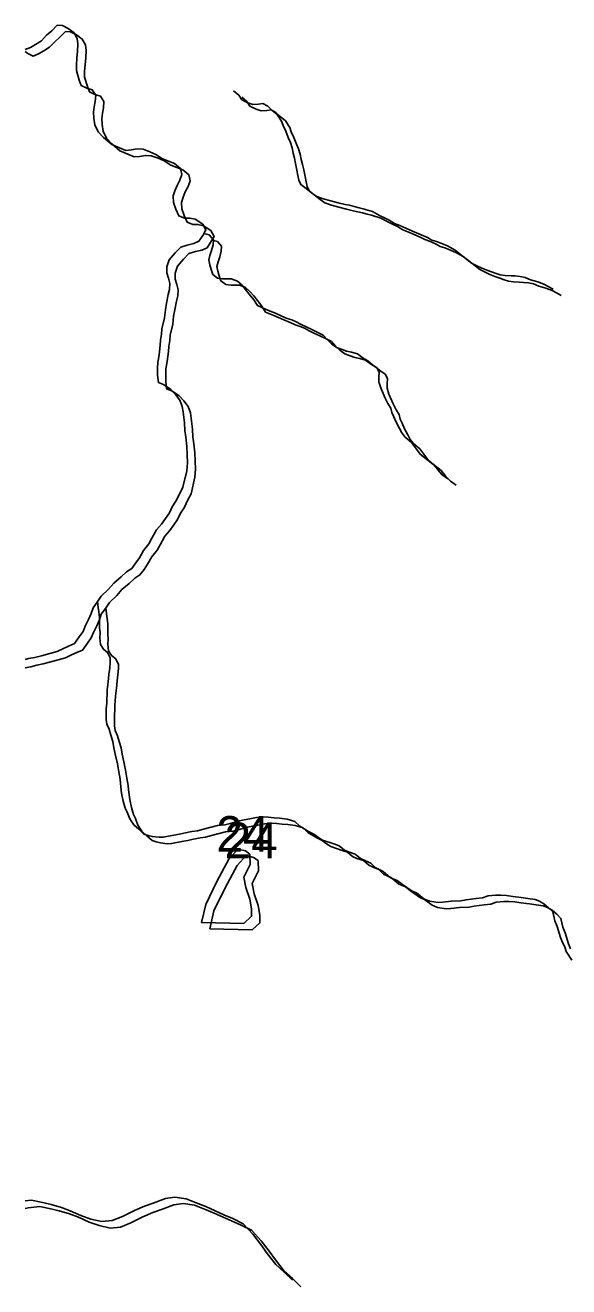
# Model space of a CAD drawing. Extents: x -21.1 to 50.3, y -4.9 to 22.1.
# Drawn here: x 43.456 to 44.094, y 15.627 to 17.106 of the extents above; entities that cross this region are included whole.
import ezdxf

# ---------------------------------------------------------------- set-up
doc = ezdxf.new("R2010")
doc.units = 0
for name, color, linetype in [('GM_X_Minor_Lake', 7, 'Continuous'), ('GM_X_Minor_River', 7, 'Continuous'), ('GM_X_Section_Text', 7, 'Continuous')]:
    doc.layers.add(name, color=color, linetype=linetype)

msp = doc.modelspace()

# ---------------------------------------------------------------- linework, layer by layer
at = {"layer": 'GM_X_Minor_Lake'}
for points in [[(43.7129, 16.0532), (43.7219, 16.0616), (43.7219, 16.0703), (43.7199, 16.0817), (43.7152, 16.0953), (43.7129, 16.1074), (43.7203, 16.1223), (43.7199, 16.1344), (43.7145, 16.1382), (43.7058, 16.1404), (43.6953, 16.1286), (43.681, 16.1026), (43.668, 16.0756), (43.6632, 16.0543)], [(43.7225, 16.0457), (43.7316, 16.0541), (43.7315, 16.0628), (43.7295, 16.0742), (43.7249, 16.0878), (43.7225, 16.0999), (43.73, 16.1148), (43.7295, 16.1269), (43.7242, 16.1307), (43.7154, 16.1329), (43.7049, 16.1211), (43.6907, 16.0951), (43.6776, 16.0681), (43.6728, 16.0468)], [(43.6632, 16.0543), (43.7129, 16.0532)], [(43.6728, 16.0468), (43.7225, 16.0457)]]:
    msp.add_lwpolyline(points, dxfattribs=at)
at = {"layer": 'GM_X_Minor_River'}
for points in [[(43.6379, 16.5579), (43.6413, 16.5644), (43.6458, 16.5838), (43.6465, 16.5929), (43.6461, 16.6028), (43.6457, 16.6123), (43.6446, 16.623), (43.6434, 16.6309), (43.643, 16.6401), (43.6422, 16.6462), (43.6415, 16.653), (43.6403, 16.6591), (43.6377, 16.6667), (43.6327, 16.6731), (43.627, 16.6792), (43.6187, 16.6849), (43.6126, 16.6872), (43.6114, 16.6959), (43.6114, 16.7039), (43.6118, 16.7107), (43.6133, 16.7195), (43.6148, 16.7309), (43.6151, 16.737), (43.6163, 16.7438), (43.6166, 16.7503), (43.6196, 16.7632), (43.6207, 16.7724), (43.6222, 16.78), (43.6241, 16.7902), (43.6256, 16.7963), (43.626, 16.8032), (43.6245, 16.8096), (43.6225, 16.8157), (43.6225, 16.8229), (43.6252, 16.8309), (43.6323, 16.8393), (43.6388, 16.8458), (43.6464, 16.8481), (43.6539, 16.85), (43.66, 16.8527), (43.6645, 16.8595), (43.6683, 16.866), (43.6645, 16.8728), (43.6558, 16.8785), (43.6493, 16.88), (43.6432, 16.88), (43.6364, 16.8827), (43.633, 16.8903), (43.6303, 16.8982), (43.6299, 16.9058), (43.6318, 16.9119), (43.6345, 16.918), (43.6378, 16.9245), (43.6401, 16.931), (43.6386, 16.9382), (43.6314, 16.9439), (43.6245, 16.9465), (43.6173, 16.9495), (43.6097, 16.9545), (43.6025, 16.9575), (43.5946, 16.9605), (43.5878, 16.9609), (43.5806, 16.9597), (43.5745, 16.9593), (43.5669, 16.9624), (43.5578, 16.9661), (43.5483, 16.9745), (43.5419, 16.9809), (43.538, 16.9893), (43.5369, 16.9969), (43.5365, 17.0041), (43.5372, 17.0102), (43.5384, 17.0167), (43.5391, 17.0239), (43.5349, 17.0303), (43.5285, 17.0322), (43.522, 17.0353), (43.5197, 17.0417), (43.5163, 17.0527), (43.5163, 17.0596), (43.517, 17.0672), (43.5178, 17.0756), (43.5181, 17.0839), (43.5174, 17.0904), (43.5136, 17.0972), (43.5067, 17.1021), (43.4999, 17.1056), (43.4938, 17.1059), (43.4874, 17.0994), (43.4814, 17.0941), (43.4753, 17.0876), (43.4685, 17.0834), (43.4624, 17.08), (43.4563, 17.0775)], [(43.6475, 16.5504), (43.6509, 16.5569), (43.6554, 16.5763), (43.6562, 16.5854), (43.6558, 16.5953), (43.6554, 16.6048), (43.6542, 16.6155), (43.6531, 16.6234), (43.6527, 16.6326), (43.6519, 16.6387), (43.6511, 16.6455), (43.65, 16.6516), (43.6473, 16.6592), (43.6423, 16.6656), (43.6367, 16.6717), (43.6283, 16.6774), (43.6222, 16.6797), (43.6211, 16.6884), (43.6211, 16.6964), (43.6214, 16.7032), (43.6229, 16.712), (43.6244, 16.7234), (43.6248, 16.7295), (43.6259, 16.7363), (43.6263, 16.7428), (43.6293, 16.7557), (43.6304, 16.7648), (43.6319, 16.7725), (43.6338, 16.7827), (43.6353, 16.7888), (43.6356, 16.7957), (43.6341, 16.8021), (43.6322, 16.8082), (43.6322, 16.8154), (43.6348, 16.8234), (43.642, 16.8318), (43.6484, 16.8383), (43.656, 16.8406), (43.6636, 16.8425), (43.6696, 16.8452), (43.6742, 16.852), (43.6779, 16.8585), (43.6741, 16.8653), (43.6654, 16.871), (43.6589, 16.8725), (43.6529, 16.8725), (43.6461, 16.8752), (43.6426, 16.8828), (43.64, 16.8907), (43.6396, 16.8983), (43.6414, 16.9044), (43.6441, 16.9105), (43.6475, 16.917), (43.6497, 16.9235), (43.6482, 16.9307), (43.641, 16.9364), (43.6342, 16.939), (43.627, 16.942), (43.6194, 16.947), (43.6122, 16.95), (43.6042, 16.953), (43.5974, 16.9534), (43.5902, 16.9522), (43.5841, 16.9518), (43.5765, 16.9549), (43.5674, 16.9586), (43.5579, 16.967), (43.5515, 16.9734), (43.5477, 16.9818), (43.5465, 16.9894), (43.5461, 16.9966), (43.5469, 17.0027), (43.548, 17.0092), (43.5487, 17.0164), (43.5446, 17.0228), (43.5381, 17.0247), (43.5317, 17.0278), (43.5294, 17.0342), (43.5259, 17.0452), (43.5259, 17.0521), (43.5267, 17.0597), (43.5274, 17.0681), (43.5278, 17.0764), (43.527, 17.0829), (43.5232, 17.0897), (43.5164, 17.0946), (43.5095, 17.0981), (43.5035, 17.0984), (43.4971, 17.0919), (43.491, 17.0866), (43.4849, 17.0801), (43.4781, 17.0759), (43.4721, 17.0725), (43.4656, 17.0698), (43.4596, 17.0728), (43.4563, 17.0753)], [(43.7007, 17.0292), (43.7068, 17.0239), (43.7103, 17.0186), (43.7175, 17.0149), (43.7232, 17.013), (43.7301, 17.0134), (43.735, 17.0142), (43.7407, 17.0112), (43.7457, 17.0063), (43.7518, 17.0014), (43.7569, 16.9935), (43.7588, 16.9886), (43.7619, 16.9818), (43.7646, 16.9742), (43.7673, 16.9685), (43.7693, 16.9624), (43.7705, 16.956), (43.772, 16.9503), (43.7732, 16.9438), (43.7748, 16.9362), (43.776, 16.9298), (43.7772, 16.9245), (43.7795, 16.9192), (43.7857, 16.9146), (43.7926, 16.909), (43.7983, 16.9052), (43.8059, 16.9026), (43.8147, 16.9001), (43.8234, 16.8978), (43.8314, 16.896), (43.8368, 16.8949), (43.8421, 16.8934), (43.8478, 16.892), (43.8528, 16.8909), (43.8638, 16.8875), (43.8719, 16.883), (43.8784, 16.8797), (43.8833, 16.8774), (43.8894, 16.8737), (43.8955, 16.8711), (43.9028, 16.8681), (43.9104, 16.8647), (43.9154, 16.8625), (43.9207, 16.8602), (43.928, 16.8572), (43.9333, 16.8542), (43.9387, 16.8524), (43.9436, 16.8505), (43.9516, 16.8472), (43.9604, 16.8423), (43.9704, 16.8344), (43.9799, 16.8272), (43.986, 16.8239), (43.991, 16.8216), (43.9975, 16.819), (44.0032, 16.8168), (44.0086, 16.8149), (44.0135, 16.8135), (44.0192, 16.8127), (44.0261, 16.8124), (44.031, 16.8121), (44.0367, 16.8114), (44.0428, 16.8103), (44.0489, 16.8077), (44.0573, 16.8051), (44.0646, 16.8025), (44.0695, 16.7998), (44.0753, 16.7965)], [(43.7103, 17.0217), (43.7164, 17.0164), (43.7199, 17.0111), (43.7271, 17.0074), (43.7329, 17.0055), (43.7397, 17.0059), (43.7446, 17.0067), (43.7504, 17.0037), (43.7554, 16.9988), (43.7615, 16.9939), (43.7665, 16.986), (43.7684, 16.9811), (43.7715, 16.9743), (43.7743, 16.9667), (43.777, 16.961), (43.7789, 16.9549), (43.7801, 16.9485), (43.7817, 16.9428), (43.7829, 16.9363), (43.7845, 16.9287), (43.7857, 16.9223), (43.7868, 16.917), (43.7892, 16.9117), (43.7953, 16.9071), (43.8022, 16.9015), (43.8079, 16.8977), (43.8156, 16.8951), (43.8243, 16.8926), (43.8331, 16.8903), (43.8411, 16.8885), (43.8464, 16.8874), (43.8518, 16.8859), (43.8575, 16.8845), (43.8624, 16.8834), (43.8735, 16.88), (43.8815, 16.8755), (43.888, 16.8722), (43.8929, 16.8699), (43.8991, 16.8662), (43.9052, 16.8636), (43.9124, 16.8606), (43.9201, 16.8572), (43.925, 16.855), (43.9304, 16.8527), (43.9376, 16.8497), (43.943, 16.8467), (43.9483, 16.8449), (43.9533, 16.843), (43.9613, 16.8397), (43.9701, 16.8348), (43.98, 16.8269), (43.9896, 16.8197), (43.9957, 16.8164), (44.0006, 16.8141), (44.0071, 16.8115), (44.0129, 16.8093), (44.0182, 16.8074), (44.0231, 16.8059), (44.0289, 16.8052), (44.0357, 16.8049), (44.0407, 16.8046), (44.0464, 16.8039), (44.0525, 16.8028), (44.0586, 16.8002), (44.0669, 16.7976), (44.0742, 16.795), (44.0792, 16.7923), (44.0849, 16.789)], [(43.6658, 16.8617), (43.6721, 16.8601), (43.677, 16.8544), (43.6767, 16.8487), (43.6749, 16.8419), (43.673, 16.8362), (43.6715, 16.8308), (43.6727, 16.8251), (43.6743, 16.8198), (43.6762, 16.8137), (43.682, 16.8096), (43.6877, 16.8089), (43.693, 16.8089), (43.698, 16.8086), (43.7052, 16.806), (43.7106, 16.8011), (43.7148, 16.7962), (43.719, 16.7909), (43.7244, 16.7841), (43.7287, 16.7773), (43.7382, 16.7732), (43.7435, 16.7709), (43.75, 16.7683), (43.7573, 16.765), (43.7634, 16.7624), (43.7691, 16.7605), (43.7741, 16.7583), (43.7798, 16.7553), (43.7851, 16.7527), (43.7924, 16.7493), (43.7989, 16.7463), (43.8057, 16.7426), (43.8107, 16.7373), (43.8157, 16.7327), (43.8215, 16.7282), (43.8279, 16.726), (43.8333, 16.7241), (43.839, 16.7227), (43.8459, 16.7208), (43.8527, 16.7159), (43.8581, 16.7126), (43.8638, 16.708), (43.8688, 16.7043), (43.8715, 16.6994), (43.8712, 16.6933), (43.8712, 16.6879), (43.8732, 16.6811), (43.8782, 16.6698), (43.8817, 16.6626), (43.8852, 16.6573), (43.8864, 16.6519), (43.8887, 16.647), (43.8914, 16.6406), (43.8953, 16.6334), (43.898, 16.6281), (43.9018, 16.6232), (43.9095, 16.6168), (43.9152, 16.6092), (43.9195, 16.6032), (43.929, 16.596), (43.9344, 16.5915), (43.9402, 16.5847), (43.9455, 16.579), (43.952, 16.5745)], [(43.6754, 16.8542), (43.6817, 16.8526), (43.6867, 16.8469), (43.6863, 16.8412), (43.6845, 16.8344), (43.6827, 16.8287), (43.6812, 16.8233), (43.6824, 16.8176), (43.6839, 16.8123), (43.6859, 16.8062), (43.6916, 16.8021), (43.6973, 16.8014), (43.7027, 16.8014), (43.7076, 16.8011), (43.7148, 16.7985), (43.7202, 16.7936), (43.7244, 16.7887), (43.7287, 16.7834), (43.734, 16.7766), (43.7383, 16.7698), (43.7478, 16.7657), (43.7532, 16.7634), (43.7597, 16.7608), (43.7669, 16.7575), (43.773, 16.7549), (43.7787, 16.753), (43.7837, 16.7508), (43.7894, 16.7478), (43.7948, 16.7452), (43.802, 16.7418), (43.8085, 16.7388), (43.8154, 16.7351), (43.8204, 16.7298), (43.8254, 16.7252), (43.8311, 16.7207), (43.8376, 16.7185), (43.8429, 16.7166), (43.8486, 16.7152), (43.8555, 16.7133), (43.8624, 16.7084), (43.8677, 16.7051), (43.8735, 16.7005), (43.8784, 16.6968), (43.8812, 16.6919), (43.8808, 16.6858), (43.8809, 16.6804), (43.8828, 16.6736), (43.8879, 16.6623), (43.8913, 16.6551), (43.8948, 16.6498), (43.896, 16.6444), (43.8983, 16.6395), (43.901, 16.6331), (43.9049, 16.6259), (43.9076, 16.6206), (43.9115, 16.6157), (43.9191, 16.6093), (43.9249, 16.6017), (43.9291, 16.5957), (43.9387, 16.5885), (43.944, 16.584), (43.9498, 16.5772), (43.9552, 16.5715), (43.9617, 16.567)], [(43.4563, 16.3625), (43.4602, 16.3636), (43.4678, 16.3651), (43.4754, 16.367), (43.4852, 16.3697), (43.4939, 16.372), (43.5011, 16.3754), (43.5072, 16.3781), (43.514, 16.3812), (43.5197, 16.3892), (43.5242, 16.3953), (43.5268, 16.4017), (43.5306, 16.4094), (43.5336, 16.4166), (43.5359, 16.4231), (43.5408, 16.4299), (43.5453, 16.4368), (43.554, 16.4452), (43.5601, 16.452), (43.5688, 16.4593), (43.5752, 16.4654), (43.5812, 16.4692), (43.5862, 16.4757), (43.5903, 16.4818), (43.5952, 16.4905), (43.6013, 16.4981), (43.605, 16.5046), (43.6103, 16.5145), (43.616, 16.521), (43.6209, 16.5278), (43.6254, 16.5343), (43.6288, 16.5415), (43.633, 16.548), (43.6379, 16.5579)], [(43.4563, 16.3528), (43.463, 16.3541), (43.4699, 16.3561), (43.4774, 16.3576), (43.485, 16.3595), (43.4949, 16.3622), (43.5036, 16.3645), (43.5108, 16.3679), (43.5168, 16.3706), (43.5236, 16.3737), (43.5293, 16.3817), (43.5338, 16.3878), (43.5365, 16.3942), (43.5402, 16.4019), (43.5433, 16.4091), (43.5455, 16.4156), (43.5504, 16.4224), (43.555, 16.4293), (43.5637, 16.4377), (43.5697, 16.4445), (43.5784, 16.4518), (43.5848, 16.4579), (43.5909, 16.4617), (43.5958, 16.4682), (43.5999, 16.4743), (43.6049, 16.483), (43.6109, 16.4906), (43.6147, 16.4971), (43.62, 16.507), (43.6256, 16.5135), (43.6305, 16.5203), (43.6351, 16.5268), (43.6385, 16.534), (43.6426, 16.5405), (43.6475, 16.5504)], [(43.5412, 16.4305), (43.5419, 16.4236), (43.5427, 16.4183), (43.5435, 16.4123), (43.5436, 16.3993), (43.5441, 16.3944), (43.5437, 16.3879), (43.5446, 16.3803), (43.548, 16.3746), (43.553, 16.3709), (43.5561, 16.3644), (43.5561, 16.3595), (43.5554, 16.3523), (43.5544, 16.345), (43.5537, 16.3363), (43.5526, 16.3271), (43.5523, 16.3214), (43.5519, 16.3165), (43.552, 16.3112), (43.5513, 16.3051), (43.5514, 16.2922), (43.5522, 16.2868), (43.5549, 16.2808), (43.5569, 16.2739), (43.5592, 16.2664), (43.5604, 16.2591), (43.5624, 16.25), (43.5644, 16.2405), (43.566, 16.2311), (43.5676, 16.2223), (43.568, 16.2174), (43.5692, 16.206), (43.5712, 16.1965), (43.5736, 16.1885), (43.5759, 16.1836), (43.579, 16.176), (43.5836, 16.1688), (43.5894, 16.1636), (43.5955, 16.1579), (43.6004, 16.1564), (43.6054, 16.1553), (43.6134, 16.1542), (43.6183, 16.1543), (43.6305, 16.1567), (43.6373, 16.1579), (43.6422, 16.159), (43.6517, 16.161), (43.6582, 16.1618), (43.6654, 16.1638), (43.6817, 16.1681), (43.6905, 16.1689), (43.6965, 16.1705), (43.7075, 16.1736), (43.7132, 16.1748), (43.7197, 16.176), (43.7276, 16.1776), (43.7349, 16.1781), (43.7413, 16.1777), (43.7482, 16.177), (43.7546, 16.1767), (43.7634, 16.1756), (43.7725, 16.1727), (43.7783, 16.1674), (43.7886, 16.161), (43.7947, 16.158), (43.8001, 16.1539), (43.8051, 16.1509), (43.8184, 16.1464), (43.8245, 16.1442), (43.8306, 16.1393), (43.8356, 16.137), (43.8432, 16.1344), (43.8497, 16.1292), (43.8547, 16.1269), (43.8616, 16.1239), (43.8669, 16.1187), (43.8761, 16.1142), (43.8849, 16.1066), (43.8925, 16.1037), (43.8987, 16.0988), (43.9101, 16.0909), (43.9151, 16.089), (43.9239, 16.0822), (43.9304, 16.0793), (43.9407, 16.0778), (43.946, 16.0782), (43.9558, 16.0795), (43.9673, 16.0799), (43.9733, 16.0811), (43.9851, 16.0824), (43.9927, 16.0832), (43.9991, 16.0855), (44.0079, 16.0864), (44.014, 16.0864), (44.0208, 16.0861), (44.028, 16.085), (44.0379, 16.0836), (44.0459, 16.0825), (44.0543, 16.0814), (44.0593, 16.0795), (44.0646, 16.0762)], [(43.5508, 16.423), (43.5515, 16.4161), (43.5524, 16.4108), (43.5532, 16.4048), (43.5533, 16.3918), (43.5537, 16.3869), (43.5534, 16.3804), (43.5542, 16.3728), (43.5577, 16.3671), (43.5626, 16.3634), (43.5657, 16.3569), (43.5658, 16.352), (43.5651, 16.3448), (43.564, 16.3375), (43.5633, 16.3288), (43.5622, 16.3196), (43.5619, 16.3139), (43.5616, 16.309), (43.5616, 16.3037), (43.5609, 16.2976), (43.561, 16.2847), (43.5618, 16.2793), (43.5645, 16.2733), (43.5665, 16.2664), (43.5688, 16.2589), (43.5701, 16.2516), (43.572, 16.2425), (43.574, 16.233), (43.5756, 16.2236), (43.5772, 16.2148), (43.5776, 16.2099), (43.5789, 16.1985), (43.5808, 16.189), (43.5832, 16.181), (43.5855, 16.1761), (43.5886, 16.1685), (43.5932, 16.1613), (43.599, 16.1561), (43.6051, 16.1504), (43.6101, 16.1489), (43.615, 16.1478), (43.623, 16.1467), (43.628, 16.1468), (43.6401, 16.1492), (43.647, 16.1504), (43.6519, 16.1515), (43.6614, 16.1535), (43.6678, 16.1543), (43.675, 16.1563), (43.6914, 16.1606), (43.7001, 16.1614), (43.7062, 16.163), (43.7172, 16.1661), (43.7229, 16.1673), (43.7293, 16.1685), (43.7373, 16.1701), (43.7445, 16.1706), (43.751, 16.1702), (43.7578, 16.1695), (43.7643, 16.1692), (43.773, 16.1681), (43.7822, 16.1652), (43.7879, 16.1599), (43.7983, 16.1535), (43.8044, 16.1505), (43.8097, 16.1464), (43.8147, 16.1434), (43.828, 16.1389), (43.8341, 16.1367), (43.8403, 16.1318), (43.8452, 16.1295), (43.8529, 16.1269), (43.8594, 16.1217), (43.8643, 16.1194), (43.8712, 16.1164), (43.8766, 16.1112), (43.8857, 16.1067), (43.8945, 16.0991), (43.9022, 16.0962), (43.9083, 16.0913), (43.9198, 16.0834), (43.9247, 16.0815), (43.9335, 16.0747), (43.94, 16.0718), (43.9503, 16.0703), (43.9556, 16.0707), (43.9655, 16.072), (43.9769, 16.0724), (43.983, 16.0736), (43.9947, 16.0749), (44.0023, 16.0757), (44.0088, 16.078), (44.0175, 16.0789), (44.0236, 16.0789), (44.0304, 16.0786), (44.0377, 16.0775), (44.0476, 16.0761), (44.0556, 16.075), (44.0639, 16.0739), (44.0689, 16.072), (44.0743, 16.0687)], [(44.0646, 16.0762), (44.07, 16.0717), (44.075, 16.0667), (44.0773, 16.0565), (44.0801, 16.0497), (44.084, 16.0368), (44.0863, 16.0311), (44.089, 16.0258), (44.0906, 16.0205), (44.0975, 16.0103)], [(44.0743, 16.0687), (44.0796, 16.0642), (44.0846, 16.0592), (44.087, 16.049), (44.0897, 16.0422), (44.0936, 16.0293), (44.0959, 16.0236)], [(43.4563, 15.728), (43.4638, 15.7289), (43.4749, 15.7267), (43.4866, 15.7238), (43.4988, 15.7205), (43.5091, 15.7164), (43.5216, 15.7108), (43.5334, 15.7067), (43.5463, 15.7038), (43.5585, 15.705), (43.5706, 15.71), (43.5845, 15.717), (43.5963, 15.722), (43.6065, 15.7255), (43.6209, 15.7309), (43.6318, 15.7325), (43.6451, 15.7304), (43.6588, 15.7252), (43.6683, 15.7214), (43.679, 15.7166), (43.6893, 15.7117), (43.6999, 15.7073), (43.7121, 15.7013), (43.7236, 15.6889), (43.7328, 15.6768), (43.7401, 15.6666), (43.7504, 15.6534), (43.7599, 15.6447), (43.7699, 15.635)], [(43.4563, 15.7193), (43.4598, 15.7198), (43.4735, 15.7214), (43.4845, 15.7192), (43.4963, 15.7163), (43.5084, 15.713), (43.5187, 15.7089), (43.5313, 15.7033), (43.5431, 15.6992), (43.556, 15.6963), (43.5681, 15.6975), (43.5802, 15.7025), (43.5942, 15.7095), (43.6059, 15.7145), (43.6161, 15.718), (43.6305, 15.7234), (43.6415, 15.725), (43.6548, 15.7229), (43.6685, 15.7177), (43.678, 15.7139), (43.6886, 15.7091), (43.6989, 15.7042), (43.7096, 15.6998), (43.7217, 15.6938), (43.7332, 15.6814), (43.7424, 15.6693), (43.7497, 15.6591), (43.76, 15.6459), (43.7696, 15.6372), (43.7795, 15.6275)]]:
    msp.add_lwpolyline(points, dxfattribs=at)

# ---------------------------------------------------------------- texts
at = {"layer": 'GM_X_Section_Text'}
for p in [(43.6805, 16.1372), (43.6901, 16.1297)]:
    msp.add_text('24', height=0.04186, rotation=0, dxfattribs=at).set_placement(p)

doc.saveas('drawing.dxf')
